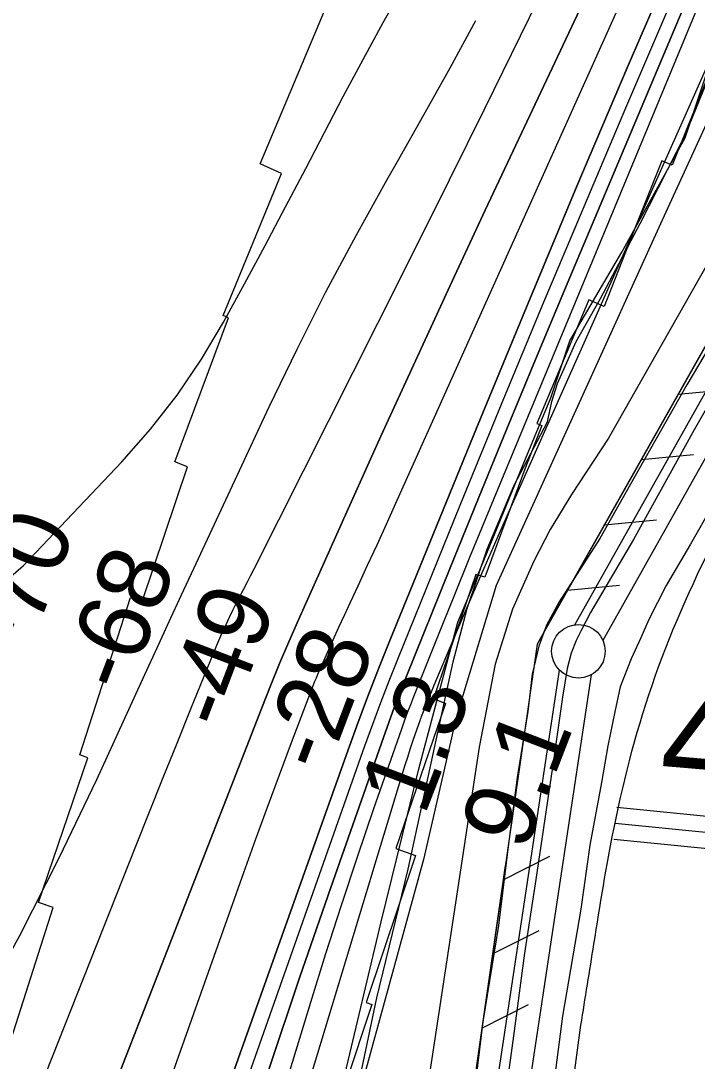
# Model space of a CAD drawing. Extents: x 3683613 to 3738215, y 469626 to 495384.
# Drawn here: x 3704315 to 3704946, y 482762 to 483733 of the extents above; entities that cross this region are included whole.
import ezdxf

# ---------------------------------------------------------------- set-up
doc = ezdxf.new("R2010")
doc.units = 0
for name, color, linetype in [('V-FLOD-BASE', 7, 'Continuous'), ('V-LEVE-TOET', 7, 'Continuous'), ('V-RIVR-EDGE', 7, 'Continuous'), ('V-RIVR-RANG', 7, 'Continuous'), ('V-ROAD-CNTR', 7, 'Continuous'), ('V-RRAP-FSHR', 7, 'Continuous'), ('V-RRAP-RVMT', 7, 'Continuous'), ('V-SITE-VEGE', 7, 'Continuous'), ('V-SURV-IDEN', 7, 'Continuous'), ('V-SURV-LINE', 7, 'Continuous'), ('V-TOPO-DPTH', 7, 'Continuous'), ('V-TOPO-MAJR', 7, 'Continuous'), ('V-TOPO-MINR', 7, 'Continuous'), ('V-TOPO-WATR', 7, 'Continuous')]:
    doc.layers.add(name, color=color, linetype=linetype)

msp = doc.modelspace()

# ---------------------------------------------------------------- linework, layer by layer
at = {"layer": 'V-FLOD-BASE'}
msp.add_lwpolyline([(3705163.21, 483743.32), (3705098.5, 483628.09), (3705045.45, 483534.62), (3704998.14, 483447.93), (3704943.12, 483351.48), (3704886.43, 483249.23), (3704846.38, 483181.01), (3704837.67, 483164.3), (3704832.9, 483154.85), (3704828.43, 483143.1), (3704824.66, 483128.69), (3704820.4, 483102.1), (3704810.87, 483036.74), (3704795.45, 482931.97), (3704784.84, 482863.13), (3704774.03, 482781.24), (3704760.81, 482686.37), (3704746.91, 482588.16), (3704730.96, 482484.01), (3704711.18, 482362.75), (3704698.21, 482274.03), (3704683.13, 482182.57), (3704670.2, 482092.31)], dxfattribs=at)
at = {"layer": 'V-LEVE-TOET'}
for points in [[(3705139, 483755.76), (3705087.62, 483665.46), (3705039.64, 483579.78), (3704968.83, 483448.67), (3704936.21, 483393.59), (3704894.7, 483320.27), (3704855.21, 483250.03), (3704817.21, 483191.1), (3704805.37, 483169.19), (3704798.02, 483149.71), (3704791.86, 483123.39), (3704787.75, 483088.85), (3704777.98, 483026.96), (3704769.55, 482962.65), (3704760.51, 482888.9), (3704746.01, 482799.21), (3704736.28, 482719.98), (3704724.25, 482629.41), (3704711.26, 482550.1), (3704694.72, 482448.14), (3704678.96, 482352.37), (3704667.33, 482264.83), (3704654.08, 482181.68), (3704639.6, 482075.7)], [(3705221.4, 483743.76), (3705174.95, 483662.07), (3705128.3, 483579.33), (3705081.53, 483496.58), (3705030.66, 483399.78), (3704980.31, 483315.79), (3704939.79, 483244.71), (3704917.15, 483206.38), (3704900.76, 483174.71), (3704893.35, 483157.43), (3704884.49, 483137.8), (3704874.14, 483111.85), (3704868.97, 483088.23), (3704862.47, 483056.66), (3704856.73, 483022.44), (3704845.83, 482963.9), (3704837.52, 482904.13), (3704820.35, 482804.25), (3704806.96, 482701.31)]]:
    msp.add_lwpolyline(points, dxfattribs=at)
at = {"layer": 'V-RIVR-EDGE'}
for points in [[(3704744.78, 483224.22), (3704785.85, 483324.38), (3704809.4, 483381.35), (3704826.95, 483434.73), (3704875.78, 483517.46), (3704934.87, 483624.17), (3704957.25, 483691.35), (3704985.68, 483777.13)], [(3704431.66, 482110.19), (3704438.46, 482190.62), (3704460.94, 482300.42), (3704489.35, 482379.59), (3704491.89, 482433.02), (3704504.04, 482493.62), (3704522.16, 482535.6), (3704545.66, 482570.96), (3704573.98, 482612.91), (3704597.53, 482668.68), (3704615.72, 482744.28), (3704650.91, 482892.47), (3704686.08, 483035.26), (3704722.44, 483172.05), (3704744.78, 483224.22)]]:
    msp.add_lwpolyline(points, dxfattribs=at)
at = {"layer": 'V-ROAD-CNTR'}
for points in [[(3704868.06, 482969.58), (3705234.53, 482933.09), (3705244.03, 482932.81), (3705545.24, 482897.63), (3705579.87, 482893.18), (3705649.53, 482887.31), (3705678.16, 482886.74), (3705707.13, 482888.3), (3705722.8, 482890.83), (3705739.81, 482896.22), (3705759.85, 482911.11), (3705764.15, 482943.5), (3705764.84, 482969.73), (3705765.95, 483022.49), (3705767.83, 483074.77), (3705772.19, 483123.14), (3705778.08, 483171.74), (3705781.32, 483196.58), (3705786.24, 483220.29), (3705791.58, 483236.26), (3705800.24, 483260.13)], [(3704871.04, 482999.43), (3705235.15, 482963.17)], [(3704869.55, 482984.51), (3705235.5, 482948.07), (3705245.12, 482947.78), (3705547.07, 482912.52), (3705581.46, 482908.1)], [(3704509.59, 480585.21), (3704633.41, 481407.89), (3704784.99, 482403.35), (3704837.43, 482796)]]:
    msp.add_lwpolyline(points, dxfattribs=at)
msp.add_spline([(3704837.43, 482796), (3704849.59, 482871.68), (3704868.38, 482980.18), (3704906.83, 483121.71), (3704967.1, 483258.77), (3705017.64, 483352.83)], degree=3, dxfattribs=at)
at = {"layer": 'V-RRAP-FSHR'}
for p, q in [((3704928.27, 483384.79), (3704976.87, 483389.51)), ((3704893.85, 483323.83), (3704942.45, 483328.55)), ((3704859.43, 483262.88), (3704908.03, 483267.6)), ((3704825.01, 483201.93), (3704873.61, 483206.65)), ((3704764.92, 482931.68), (3704808.5, 482953.71)), ((3704754.96, 482862.39), (3704798.54, 482884.42)), ((3704745, 482793.1), (3704788.58, 482815.13))]:
    msp.add_line(p, q, dxfattribs=at)
for points in [[(3706129.96, 485815.08), (3705936.04, 485543.22), (3705791, 485295.94), (3705581.84, 484907.03), (3705368.5, 484461.89), (3705143.74, 484005.69), (3705041.7, 483827.86), (3704913.21, 483547.36), (3704758.27, 483206.35), (3704721.1, 483082.95), (3704690.58, 482950.47), (3704611.87, 482663.71), (3704537.98, 482423.7), (3704402.14, 481875.43), (3704297.73, 481577.14), (3704190.42, 481163.48), (3704084.15, 480720.81), (3703982.67, 480283.75)], [(3706323.85, 485767.85), (3705975.96, 485252.84), (3705840.71, 485020.16), (3705315.77, 484071.03), (3704796.51, 483151.45), (3704698.56, 482469.95), (3704526.44, 481375.27), (3704382.9, 480399.21)], [(3705191.26, 483850.53), (3704802.66, 483162.34)], [(3704766.81, 482944.84), (3704698.56, 482469.95), (3704683.77, 482375.9)]]:
    msp.add_lwpolyline(points, dxfattribs=at)
at = {"layer": 'V-RRAP-RVMT'}
for p, q in [((3704538.17, 483599.94), (3704597.96, 483742.74)), ((3704954, 483676.7), (3704922.65, 483598.72)), ((3704913.04, 483602.47), (3704889.18, 483543.54)), ((3704922.65, 483598.72), (3704913.04, 483602.47)), ((3704503.59, 483458.26), (3704557.85, 483590.81)), ((3704557.85, 483590.81), (3704538.17, 483599.94)), ((3704889.18, 483543.54), (3704859.16, 483466.68)), ((3704844.92, 483472.92), (3704796.36, 483357.61)), ((3704859.16, 483466.68), (3704844.92, 483472.92)), ((3704458.41, 483321.56), (3704508.62, 483456.23)), ((3704508.62, 483456.23), (3704503.59, 483458.26)), ((3704796.36, 483357.61), (3704800.85, 483355.69)), ((3704800.85, 483355.69), (3704785.08, 483315)), ((3704470.28, 483317.15), (3704458.41, 483321.56)), ((3704427.83, 483191.3), (3704470.28, 483317.15)), ((3704785.08, 483315), (3704747.71, 483214.11)), ((3704739.39, 483216.56), (3704699.82, 483100.73)), ((3704747.71, 483214.11), (3704739.39, 483216.56)), ((3704369.73, 483048.27), (3704417.03, 483195.17)), ((3704417.03, 483195.17), (3704427.83, 483191.3)), ((3704710.96, 483096.17), (3704664.73, 482960.88)), ((3704699.82, 483100.73), (3704710.96, 483096.17)), ((3704377.19, 483045.45), (3704369.73, 483048.27)), ((3704331.11, 482910.59), (3704377.19, 483045.45)), ((3704664.73, 482960.88), (3704682.99, 482954.19)), ((3704682.99, 482954.19), (3704636.93, 482817.23)), ((3704296.33, 482753.77), (3704344.87, 482905.65)), ((3704344.87, 482905.65), (3704331.11, 482910.59)), ((3704642.39, 482815.36), (3704592.12, 482665.02)), ((3704636.93, 482817.23), (3704642.39, 482815.36))]:
    msp.add_line(p, q, dxfattribs=at)
at = {"layer": 'V-SITE-VEGE'}
for points in [[(3705247.31, 484027.15), (3704991.96, 483570.56), (3704863.09, 483343.89), (3704828.64, 483291.29), (3704808.59, 483258.5), (3704793.41, 483229.11), (3704773.64, 483184.11), (3704757.31, 483132.92), (3704742.56, 483055.36), (3704698.3, 482764.93), (3704656.04, 482487.74), (3704609.06, 482201.2), (3704562.11, 481927.54), (3704534.83, 481688.64), (3704505.73, 481457.95), (3704465.87, 481177.19), (3704406.14, 480767.92)], [(3704622.61, 482705.93), (3704646.89, 482821.49), (3704676.35, 482941.63), (3704718.19, 483134.98), (3704731.42, 483184.78), (3704749.97, 483240.15), (3704775.18, 483299.96), (3704806.36, 483358.92), (3704810.38, 483378.15), (3704815.62, 483394.77), (3704832.88, 483433.94), (3704855.73, 483474.23), (3704892.6, 483544.03), (3704934.95, 483627.17), (3704969.81, 483712.78), (3704999.88, 483791.51)]]:
    msp.add_lwpolyline(points, dxfattribs=at)
at = {"layer": 'V-SURV-LINE'}
for points in [[(3704831.82, 483169.66), (3706004.52, 485256.53)], [(3706030.68, 485241.84), (3704857.98, 483154.97)], [(3704558.82, 481415.01), (3704817.3, 483127.38)], [(3704846.97, 483122.92), (3704588.49, 481410.55)]]:
    msp.add_lwpolyline(points, dxfattribs=at)
msp.add_circle((3704835.12, 483144.91), 25, dxfattribs=at)
at = {"layer": 'V-TOPO-DPTH'}
for points in [[(3705044.38, 484009.5), (3704822.26, 483482.03), (3704795.19, 483417.33), (3704768.31, 483352.56), (3704741.73, 483287.66), (3704715.35, 483222.68), (3704674.02, 483120.21), (3704668.54, 483106.37), (3704663.2, 483092.48), (3704658.04, 483078.51), (3704653.02, 483064.49), (3704603.87, 482924.31), (3704574.86, 482840), (3704546.52, 482755.47), (3704519.16, 482670.62), (3704492.48, 482585.55), (3704441.98, 482421.22), (3704434.53, 482396.88), (3704427.14, 482372.53), (3704419.81, 482348.16), (3704412.53, 482323.78), (3704346.78, 482102.5)], [(3705044.38, 484009.5), (3704822.26, 483482.03), (3704795.19, 483417.33), (3704768.31, 483352.56), (3704741.73, 483287.66), (3704715.35, 483222.68), (3704674.02, 483120.21), (3704668.54, 483106.37), (3704663.2, 483092.48), (3704658.04, 483078.51), (3704653.02, 483064.49), (3704603.87, 482924.31), (3704574.86, 482840), (3704546.52, 482755.47), (3704519.16, 482670.62), (3704492.48, 482585.55), (3704441.98, 482421.22), (3704434.53, 482396.88), (3704427.14, 482372.53), (3704419.81, 482348.16), (3704412.53, 482323.78), (3704346.78, 482102.5)], [(3704864.92, 483804.94), (3704748.15, 483556.51), (3704715.4, 483486.33), (3704682.92, 483416.03), (3704650.82, 483345.55), (3704618.99, 483274.95), (3704573.9, 483174.18), (3704564.96, 483153.82), (3704556.23, 483133.36), (3704547.79, 483112.78), (3704539.56, 483092.12), (3704329.3, 482552.7)], [(3704864.92, 483804.94), (3704748.15, 483556.51), (3704715.4, 483486.33), (3704682.92, 483416.03), (3704650.82, 483345.55), (3704618.99, 483274.95), (3704573.9, 483174.18), (3704564.96, 483153.82), (3704556.23, 483133.36), (3704547.79, 483112.78), (3704539.56, 483092.12), (3704329.3, 482552.7)], [(3704160.84, 481613.95), (3704380.05, 482369.96), (3704382.78, 482379.25), (3704385.54, 482388.53), (3704388.36, 482397.78), (3704391.22, 482407.03), (3704394.16, 482416.25), (3704397.17, 482425.45), (3704400.29, 482434.61), (3704403.48, 482443.75), (3704618.55, 483048.7), (3704628.25, 483075.41), (3704638.2, 483102.03), (3704648.52, 483128.51), (3704659.07, 483154.9), (3704739.98, 483353.1), (3704786.59, 483466.17), (3704833.74, 483579.03), (3704881.67, 483691.55), (3704930.12, 483803.85)], [(3704930.12, 483803.85), (3704881.67, 483691.55), (3704833.74, 483579.03), (3704786.59, 483466.17), (3704739.98, 483353.1), (3704659.07, 483154.9), (3704648.52, 483128.51), (3704638.2, 483102.03), (3704628.25, 483075.41), (3704618.55, 483048.7), (3704403.48, 482443.75), (3704400.29, 482434.61), (3704397.17, 482425.45), (3704394.16, 482416.25), (3704391.22, 482407.03), (3704388.36, 482397.78), (3704385.54, 482388.53), (3704382.78, 482379.25), (3704380.05, 482369.96), (3704160.84, 481613.95)], [(3704351.4, 482454.89), (3704522.79, 482938.52), (3704533.7, 482968.95), (3704544.75, 482999.33), (3704556.01, 483029.63), (3704567.43, 483059.87), (3704587.86, 483113.47), (3704589.19, 483116.87), (3704590.55, 483120.25), (3704591.97, 483123.61), (3704593.43, 483126.96), (3704600.95, 483143.87), (3704606.23, 483155.65), (3704611.56, 483167.41), (3704616.95, 483179.13), (3704622.39, 483190.84), (3704629.43, 483205.88), (3704638.38, 483225.11), (3704647.27, 483244.37), (3704656.06, 483263.67), (3704664.79, 483283), (3704837.05, 483666.8), (3704864.73, 483728.43), (3704892.44, 483790.05)], [(3704351.4, 482454.89), (3704522.79, 482938.52), (3704533.7, 482968.95), (3704544.75, 482999.33), (3704556.01, 483029.63), (3704567.43, 483059.87), (3704587.86, 483113.47), (3704589.19, 483116.87), (3704590.55, 483120.25), (3704591.97, 483123.61), (3704593.43, 483126.96), (3704600.95, 483143.87), (3704606.23, 483155.65), (3704611.56, 483167.41), (3704616.95, 483179.13), (3704622.39, 483190.84), (3704629.43, 483205.88), (3704638.38, 483225.11), (3704647.27, 483244.37), (3704656.06, 483263.67), (3704664.79, 483283), (3704837.05, 483666.8), (3704864.73, 483728.43), (3704892.44, 483790.05)], [(3704478.25, 482395.01), (3704673.53, 483038.83), (3704675.82, 483046.23), (3704678.17, 483053.61), (3704680.6, 483060.96), (3704683.09, 483068.29), (3704687.27, 483080.37), (3704687.73, 483081.64), (3704688.19, 483082.92), (3704688.67, 483084.18), (3704689.17, 483085.44), (3704693.02, 483095.06), (3704695.47, 483101.12), (3704697.94, 483107.17), (3704700.44, 483113.2), (3704702.98, 483119.23), (3704719.14, 483157.37), (3704729.84, 483182.43), (3704740.62, 483207.45), (3704751.54, 483232.42), (3704762.53, 483257.35), (3704938.4, 483653.14), (3704964.65, 483711.82), (3704991.1, 483770.41)]]:
    msp.add_lwpolyline(points, dxfattribs=at)
at = {"layer": 'V-TOPO-MAJR'}
msp.add_lwpolyline([(3704229.49, 482477.31), (3704422, 482963.08), (3704434.76, 482995.14), (3704447.58, 483027.18), (3704460.47, 483059.19), (3704473.43, 483091.17), (3704497.63, 483150.69), (3704498.55, 483152.89), (3704499.48, 483155.08), (3704500.44, 483157.26), (3704501.42, 483159.43), (3704506.29, 483170.03), (3704509.38, 483176.6), (3704512.53, 483183.13), (3704515.79, 483189.62), (3704519.11, 483196.07), (3704522.48, 483202.5), (3704525.82, 483208.95), (3704529.13, 483215.41), (3704532.41, 483221.88), (3704648.01, 483451.02), (3704698.31, 483551.49), (3704748.19, 483652.15), (3704797.46, 483753.12)], dxfattribs=at)
at = {"layer": 'V-TOPO-MINR'}
for points in [[(3704346.78, 482102.5), (3704412.53, 482323.78), (3704419.81, 482348.16), (3704427.14, 482372.53), (3704434.53, 482396.88), (3704441.98, 482421.22), (3704492.48, 482585.55), (3704519.16, 482670.62), (3704546.52, 482755.47), (3704574.86, 482840), (3704603.87, 482924.31), (3704653.02, 483064.49), (3704658.04, 483078.51), (3704663.2, 483092.48), (3704668.54, 483106.37), (3704674.02, 483120.21), (3704715.35, 483222.68), (3704741.73, 483287.66), (3704768.31, 483352.56), (3704795.19, 483417.33), (3704822.26, 483482.03), (3705044.38, 484009.5)], [(3704369.24, 482105.7), (3704388.7, 482170.49), (3704408.18, 482235.27), (3704438.7, 482336.74), (3704442.93, 482350.78), (3704447.18, 482364.82), (3704451.44, 482378.86), (3704455.71, 482392.89), (3704585.27, 482817.44), (3704599.4, 482862.79), (3704613.88, 482908.03), (3704628.9, 482953.09), (3704644.26, 482998.04), (3704670.18, 483072.42), (3704672.9, 483080.07), (3704675.69, 483087.7), (3704678.59, 483095.28), (3704681.56, 483102.84), (3704704.58, 483160.26), (3704719.17, 483196.48), (3704733.85, 483232.67), (3704748.66, 483268.81), (3704763.55, 483304.91), (3705058.15, 484015.66)], [(3704252.04, 481854.37), (3704385.91, 482310.49), (3704396.26, 482345.46), (3704406.71, 482380.4), (3704417.32, 482415.29), (3704428.03, 482450.15), (3704439.76, 482488.01), (3704456.72, 482541.67), (3704474.11, 482595.2), (3704492.12, 482648.52), (3704510.54, 482701.7), (3704635.81, 483056.59), (3704643.16, 483076.96), (3704650.7, 483097.25), (3704658.52, 483117.45), (3704666.52, 483137.57), (3704725.47, 483282.83), (3704763.35, 483375.42), (3704801.59, 483467.86), (3704840.35, 483560.09), (3704879.46, 483652.17), (3705029.67, 484003.01)], [(3704329.3, 482552.7), (3704539.56, 483092.12), (3704547.79, 483112.78), (3704556.23, 483133.36), (3704564.96, 483153.82), (3704573.9, 483174.18), (3704618.99, 483274.95), (3704650.82, 483345.55), (3704682.92, 483416.03), (3704715.4, 483486.33), (3704748.15, 483556.51), (3704864.92, 483804.94)], [(3703671.59, 482662.87), (3704317.08, 483224.84), (3704408.99, 483321.81), (3704435.67, 483352.24), (3704460.68, 483383.9), (3704483.15, 483417.41), (3704503.94, 483452.13), (3704523.35, 483487.85), (3704542.61, 483523.65), (3704561.67, 483559.55), (3704580.58, 483595.54), (3704615.59, 483662.63), (3704652.9, 483731.62), (3704691.56, 483799.82)], [(3704160.84, 481613.95), (3704380.05, 482369.96), (3704382.78, 482379.25), (3704385.54, 482388.53), (3704388.36, 482397.78), (3704391.22, 482407.03), (3704394.16, 482416.25), (3704397.17, 482425.45), (3704400.29, 482434.61), (3704403.48, 482443.75), (3704618.55, 483048.7), (3704628.25, 483075.41), (3704638.2, 483102.03), (3704648.52, 483128.51), (3704659.07, 483154.9), (3704739.98, 483353.1), (3704786.59, 483466.17), (3704833.74, 483579.03), (3704881.67, 483691.55), (3704930.12, 483803.85)], [(3704351.4, 482454.89), (3704522.79, 482938.52), (3704533.7, 482968.95), (3704544.75, 482999.33), (3704556.01, 483029.63), (3704567.43, 483059.87), (3704587.86, 483113.47), (3704589.19, 483116.87), (3704590.55, 483120.25), (3704591.97, 483123.61), (3704593.43, 483126.96), (3704600.95, 483143.87), (3704606.23, 483155.65), (3704611.56, 483167.41), (3704616.95, 483179.13), (3704622.39, 483190.84), (3704629.43, 483205.88), (3704638.38, 483225.11), (3704647.27, 483244.37), (3704656.06, 483263.67), (3704664.79, 483283), (3704837.05, 483666.8), (3704864.73, 483728.43), (3704892.44, 483790.05)], [(3704233.66, 482738.68), (3704274.54, 482808.76), (3704313.75, 482879.71), (3704350.47, 482952), (3704385.51, 483025.16), (3704430.46, 483123.38), (3704441.81, 483148.09), (3704453.18, 483172.78), (3704464.62, 483197.45), (3704476.09, 483222.1), (3704546.51, 483372.97), (3704572.48, 483426.84), (3704599.34, 483480.25), (3704627.53, 483532.96), (3704656.6, 483585.22), (3704666.12, 483601.84), (3704690.89, 483645.56), (3704715.37, 483689.43), (3704739.44, 483733.54)]]:
    msp.add_lwpolyline(points, dxfattribs=at)
at = {"layer": 'V-TOPO-WATR'}
msp.add_lwpolyline([(3704478.25, 482395.01), (3704673.53, 483038.83), (3704675.82, 483046.23), (3704678.17, 483053.61), (3704680.6, 483060.96), (3704683.09, 483068.29), (3704687.27, 483080.37), (3704687.73, 483081.64), (3704688.19, 483082.92), (3704688.67, 483084.18), (3704689.17, 483085.44), (3704693.02, 483095.06), (3704695.47, 483101.12), (3704697.94, 483107.17), (3704700.44, 483113.2), (3704702.98, 483119.23), (3704719.14, 483157.37), (3704729.84, 483182.43), (3704740.62, 483207.45), (3704751.54, 483232.42), (3704762.53, 483257.35), (3704938.4, 483653.14), (3704964.65, 483711.82), (3704991.1, 483770.41)], dxfattribs=at)

# ---------------------------------------------------------------- texts
at = {"layer": 'V-RIVR-RANG'}
for s, rotation, p in [('-70', 69.21339, (3704320.12, 483138.48)), ('-68', 69.21339, (3704413.81, 483103.49)), ('-49', 69.21339, (3704507.49, 483068.51)), ('-28', 69.21339, (3704599.49, 483029.1)), ('1.3', 68.92833, (3704691.22, 482990.17)), ('9.1', 68.92833, (3704785.48, 482956.66))]:
    msp.add_text(s, height=67, rotation=rotation, dxfattribs=at).set_placement(p)
at = {"layer": 'V-SURV-IDEN'}
msp.add_text('425+93.5', height=100, rotation=355.12082, dxfattribs=at).set_placement((3704909.18, 483015.47))

doc.saveas('drawing.dxf')
